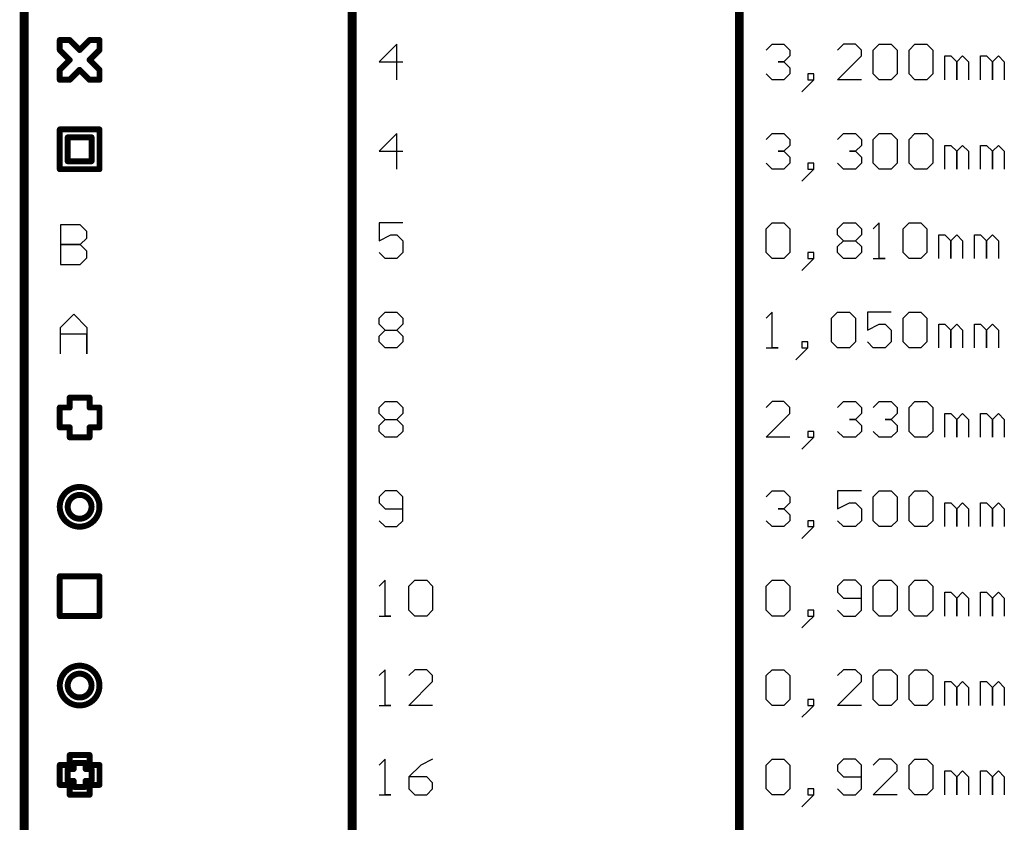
# Model space of a CAD drawing. Header units: millimetres. Extents: x 138 to 555, y 26 to 334.
# Tile 697 of 713: x 384 to 426, y 154 to 188. Entities that reach past the tile are written whole.
import ezdxf

# ---------------------------------------------------------------- set-up
doc = ezdxf.new("R2010")
doc.units = ezdxf.units.MM
doc.layers.add('DrillDrawing', color=1, linetype='Continuous')

msp = doc.modelspace()

# ---------------------------------------------------------------- linework, layer by layer
at = {"layer": 'DrillDrawing'}
for p, q in [((400.249, 187.42), (399.487, 186.658)), ((400.249, 185.897), (400.249, 187.42)), ((415.993, 187.166), (416.246, 187.42)), ((416.246, 187.42), (416.754, 187.42)), ((416.754, 187.42), (417.008, 187.166)), ((419.293, 187.42), (419.04, 187.166)), ((419.801, 187.42), (419.293, 187.42)), ((420.055, 187.166), (419.801, 187.42)), ((420.563, 187.166), (420.817, 187.42)), ((420.817, 187.42), (421.325, 187.42)), ((421.325, 187.42), (421.579, 187.166)), ((422.087, 187.166), (422.34, 187.42)), ((422.34, 187.42), (422.848, 187.42)), ((422.848, 187.42), (423.102, 187.166)), ((417.008, 186.912), (416.754, 186.658)), ((417.008, 187.166), (417.008, 186.912)), ((419.04, 185.897), (420.055, 186.912)), ((420.055, 186.912), (420.055, 187.166)), ((420.563, 186.15), (420.563, 187.166)), ((421.579, 187.166), (421.579, 186.15)), ((422.087, 186.15), (422.087, 187.166)), ((423.102, 187.166), (423.102, 186.15)), ((423.61, 185.897), (423.61, 186.912)), ((423.61, 186.912), (423.864, 186.912)), ((423.864, 186.912), (424.118, 186.658)), ((424.118, 186.658), (424.372, 186.912)), ((424.372, 186.912), (424.626, 186.658)), ((425.134, 185.897), (425.134, 186.912)), ((425.134, 186.912), (425.387, 186.912)), ((425.387, 186.912), (425.641, 186.658)), ((425.641, 186.658), (425.895, 186.912)), ((425.895, 186.912), (426.149, 186.658)), ((399.487, 186.658), (400.503, 186.658)), ((416.754, 186.658), (416.5, 186.658)), ((416.5, 186.658), (416.754, 186.658)), ((416.754, 186.658), (417.008, 186.404)), ((424.118, 186.658), (424.118, 185.897)), ((424.118, 185.897), (424.118, 186.658)), ((424.626, 186.658), (424.626, 185.897)), ((425.641, 186.658), (425.641, 185.897)), ((425.641, 185.897), (425.641, 186.658)), ((426.149, 186.658), (426.149, 185.897)), ((416.246, 185.897), (415.993, 186.15)), ((417.008, 186.15), (416.754, 185.897)), ((417.008, 186.404), (417.008, 186.15)), ((418.024, 186.15), (417.77, 186.15)), ((417.77, 186.15), (417.77, 185.897)), ((418.024, 185.897), (418.024, 186.15)), ((420.817, 185.897), (420.563, 186.15)), ((421.579, 186.15), (421.325, 185.897)), ((422.34, 185.897), (422.087, 186.15)), ((423.102, 186.15), (422.848, 185.897)), ((416.754, 185.897), (416.246, 185.897)), ((417.77, 185.643), (417.516, 185.389)), ((417.77, 185.643), (418.024, 185.897)), ((417.77, 185.897), (418.024, 185.897)), ((418.024, 185.897), (417.77, 185.643)), ((420.055, 185.897), (419.04, 185.897)), ((421.325, 185.897), (420.817, 185.897)), ((422.848, 185.897), (422.34, 185.897)), ((400.249, 183.61), (399.487, 182.848)), ((400.249, 182.087), (400.249, 183.61)), ((415.993, 183.356), (416.246, 183.61)), ((416.246, 183.61), (416.754, 183.61)), ((416.754, 183.61), (417.008, 183.356)), ((419.04, 183.356), (419.293, 183.61)), ((419.293, 183.61), (419.801, 183.61)), ((419.801, 183.61), (420.055, 183.356)), ((420.563, 183.356), (420.817, 183.61)), ((420.817, 183.61), (421.325, 183.61)), ((421.325, 183.61), (421.579, 183.356)), ((422.087, 183.356), (422.34, 183.61)), ((422.34, 183.61), (422.848, 183.61)), ((422.848, 183.61), (423.102, 183.356)), ((417.008, 183.102), (416.754, 182.848)), ((417.008, 183.356), (417.008, 183.102)), ((420.055, 183.102), (419.801, 182.848)), ((420.055, 183.356), (420.055, 183.102)), ((420.563, 182.34), (420.563, 183.356)), ((421.579, 183.356), (421.579, 182.34)), ((422.087, 182.34), (422.087, 183.356)), ((423.102, 183.356), (423.102, 182.34)), ((423.61, 182.087), (423.61, 183.102)), ((423.61, 183.102), (423.864, 183.102)), ((423.864, 183.102), (424.118, 182.848)), ((424.118, 182.848), (424.372, 183.102)), ((424.372, 183.102), (424.626, 182.848)), ((425.134, 182.087), (425.134, 183.102)), ((425.134, 183.102), (425.387, 183.102)), ((425.387, 183.102), (425.641, 182.848)), ((425.641, 182.848), (425.895, 183.102)), ((425.895, 183.102), (426.149, 182.848)), ((399.487, 182.848), (400.503, 182.848)), ((416.754, 182.848), (416.5, 182.848)), ((416.5, 182.848), (416.754, 182.848)), ((416.754, 182.848), (417.008, 182.594)), ((419.801, 182.848), (419.547, 182.848)), ((419.547, 182.848), (419.801, 182.848)), ((419.801, 182.848), (420.055, 182.594)), ((424.118, 182.848), (424.118, 182.087)), ((424.118, 182.087), (424.118, 182.848)), ((424.626, 182.848), (424.626, 182.087)), ((425.641, 182.848), (425.641, 182.087)), ((425.641, 182.087), (425.641, 182.848)), ((426.149, 182.848), (426.149, 182.087)), ((416.246, 182.087), (415.993, 182.34)), ((417.008, 182.34), (416.754, 182.087)), ((417.008, 182.594), (417.008, 182.34)), ((418.024, 182.34), (417.77, 182.34)), ((417.77, 182.34), (417.77, 182.087)), ((418.024, 182.087), (418.024, 182.34)), ((419.293, 182.087), (419.04, 182.34)), ((420.055, 182.34), (419.801, 182.087)), ((420.055, 182.594), (420.055, 182.34)), ((420.817, 182.087), (420.563, 182.34)), ((421.579, 182.34), (421.325, 182.087)), ((422.34, 182.087), (422.087, 182.34)), ((423.102, 182.34), (422.848, 182.087)), ((416.754, 182.087), (416.246, 182.087)), ((417.77, 181.833), (417.516, 181.579)), ((417.77, 181.833), (418.024, 182.087)), ((417.77, 182.087), (418.024, 182.087)), ((418.024, 182.087), (417.77, 181.833)), ((419.801, 182.087), (419.293, 182.087)), ((421.325, 182.087), (420.817, 182.087)), ((422.848, 182.087), (422.34, 182.087)), ((385.899, 179.716), (385.899, 178.023)), ((386.745, 179.716), (385.899, 179.716)), ((387.027, 179.434), (386.745, 179.716)), ((400.503, 179.8), (399.487, 179.8)), ((399.487, 179.8), (399.487, 179.038)), ((415.993, 179.546), (416.246, 179.8)), ((416.246, 179.8), (416.754, 179.8)), ((416.754, 179.8), (417.008, 179.546)), ((419.04, 179.546), (419.293, 179.8)), ((419.293, 179.8), (419.801, 179.8)), ((419.801, 179.8), (420.055, 179.546)), ((420.817, 179.8), (420.563, 179.546)), ((420.817, 178.277), (420.817, 179.8)), ((421.833, 179.546), (422.087, 179.8)), ((422.087, 179.8), (422.594, 179.8)), ((422.594, 179.8), (422.848, 179.546)), ((387.027, 179.151), (387.027, 179.434)), ((399.487, 179.038), (399.995, 179.292)), ((399.995, 179.292), (400.249, 179.292)), ((400.249, 179.292), (400.503, 179.038)), ((415.993, 178.53), (415.993, 179.546)), ((417.008, 179.546), (417.008, 178.53)), ((419.04, 179.292), (419.04, 179.546)), ((419.293, 179.038), (419.04, 179.292)), ((420.055, 179.292), (419.801, 179.038)), ((420.055, 179.546), (420.055, 179.292)), ((421.833, 178.53), (421.833, 179.546)), ((422.848, 179.546), (422.848, 178.53)), ((423.356, 178.277), (423.356, 179.292)), ((423.356, 179.292), (423.61, 179.292)), ((423.61, 179.292), (423.864, 179.038)), ((423.864, 179.038), (424.118, 179.292)), ((424.118, 179.292), (424.372, 179.038)), ((424.88, 178.277), (424.88, 179.292)), ((424.88, 179.292), (425.134, 179.292)), ((425.134, 179.292), (425.387, 179.038)), ((425.387, 179.038), (425.641, 179.292)), ((425.641, 179.292), (425.895, 179.038)), ((386.745, 178.869), (385.899, 178.869)), ((385.899, 178.869), (386.745, 178.869)), ((386.745, 178.869), (387.027, 179.151)), ((387.027, 178.587), (386.745, 178.869)), ((400.503, 179.038), (400.503, 178.53)), ((419.04, 178.784), (419.293, 179.038)), ((419.293, 179.038), (419.801, 179.038)), ((419.801, 179.038), (420.055, 178.784)), ((423.864, 179.038), (423.864, 178.277)), ((423.864, 178.277), (423.864, 179.038)), ((424.372, 179.038), (424.372, 178.277)), ((425.387, 179.038), (425.387, 178.277)), ((425.387, 178.277), (425.387, 179.038)), ((425.895, 179.038), (425.895, 178.277)), ((387.027, 178.305), (387.027, 178.587)), ((399.741, 178.277), (399.487, 178.53)), ((400.503, 178.53), (400.249, 178.277)), ((416.246, 178.277), (415.993, 178.53)), ((417.008, 178.53), (416.754, 178.277)), ((418.024, 178.53), (417.77, 178.53)), ((417.77, 178.53), (417.77, 178.277)), ((418.024, 178.277), (418.024, 178.53)), ((419.04, 178.53), (419.04, 178.784)), ((419.293, 178.277), (419.04, 178.53)), ((420.055, 178.53), (419.801, 178.277)), ((420.055, 178.784), (420.055, 178.53)), ((422.087, 178.277), (421.833, 178.53)), ((422.848, 178.53), (422.594, 178.277)), ((386.745, 178.023), (387.027, 178.305)), ((400.249, 178.277), (399.741, 178.277)), ((416.754, 178.277), (416.246, 178.277)), ((417.77, 178.023), (418.024, 178.277)), ((417.77, 178.277), (418.024, 178.277)), ((418.024, 178.277), (417.77, 178.023)), ((419.801, 178.277), (419.293, 178.277)), ((420.563, 178.277), (421.071, 178.277)), ((421.071, 178.277), (420.817, 178.277)), ((422.594, 178.277), (422.087, 178.277)), ((385.899, 178.023), (386.745, 178.023)), ((417.77, 178.023), (417.516, 177.769)), ((399.487, 175.736), (399.741, 175.99)), ((399.741, 175.99), (400.249, 175.99)), ((400.249, 175.99), (400.503, 175.736)), ((416.246, 175.99), (415.993, 175.736)), ((416.246, 174.467), (416.246, 175.99)), ((418.786, 175.736), (419.04, 175.99)), ((419.04, 175.99), (419.547, 175.99)), ((419.547, 175.99), (419.801, 175.736)), ((421.325, 175.99), (420.309, 175.99)), ((420.309, 175.99), (420.309, 175.228)), ((421.833, 175.736), (422.087, 175.99)), ((422.087, 175.99), (422.594, 175.99)), ((422.594, 175.99), (422.848, 175.736)), ((385.899, 175.341), (386.463, 175.906)), ((386.463, 175.906), (387.027, 175.341)), ((399.487, 175.482), (399.487, 175.736)), ((400.503, 175.736), (400.503, 175.482)), ((418.786, 174.72), (418.786, 175.736)), ((419.801, 175.736), (419.801, 174.72)), ((421.833, 174.72), (421.833, 175.736)), ((422.848, 175.736), (422.848, 174.72)), ((385.899, 174.213), (385.899, 175.341)), ((387.027, 175.341), (387.027, 174.213)), ((399.741, 175.228), (399.487, 175.482)), ((399.487, 174.974), (399.741, 175.228)), ((399.741, 175.228), (400.249, 175.228)), ((400.503, 175.482), (400.249, 175.228)), ((400.249, 175.228), (400.503, 174.974)), ((420.309, 175.228), (420.817, 175.482)), ((420.817, 175.482), (421.071, 175.482)), ((421.071, 175.482), (421.325, 175.228)), ((421.325, 175.228), (421.325, 174.72)), ((423.356, 174.467), (423.356, 175.482)), ((423.356, 175.482), (423.61, 175.482)), ((423.61, 175.482), (423.864, 175.228)), ((423.864, 175.228), (424.118, 175.482)), ((423.864, 175.228), (423.864, 174.467)), ((423.864, 174.467), (423.864, 175.228)), ((424.118, 175.482), (424.372, 175.228)), ((424.372, 175.228), (424.372, 174.467)), ((424.88, 174.467), (424.88, 175.482)), ((424.88, 175.482), (425.134, 175.482)), ((425.134, 175.482), (425.387, 175.228)), ((425.387, 175.228), (425.641, 175.482)), ((425.387, 175.228), (425.387, 174.467)), ((425.387, 174.467), (425.387, 175.228)), ((425.641, 175.482), (425.895, 175.228)), ((425.895, 175.228), (425.895, 174.467)), ((387.027, 175.059), (385.899, 175.059)), ((387.027, 174.213), (387.027, 175.059)), ((399.487, 174.72), (399.487, 174.974)), ((399.741, 174.467), (399.487, 174.72)), ((400.503, 174.72), (400.249, 174.467)), ((400.503, 174.974), (400.503, 174.72)), ((417.77, 174.72), (417.516, 174.72)), ((417.516, 174.72), (417.516, 174.467)), ((417.77, 174.467), (417.77, 174.72)), ((419.04, 174.467), (418.786, 174.72)), ((419.801, 174.72), (419.547, 174.467)), ((420.563, 174.467), (420.309, 174.72)), ((421.325, 174.72), (421.071, 174.467)), ((422.087, 174.467), (421.833, 174.72)), ((422.848, 174.72), (422.594, 174.467)), ((400.249, 174.467), (399.741, 174.467)), ((415.993, 174.467), (416.5, 174.467)), ((416.5, 174.467), (416.246, 174.467)), ((417.516, 174.213), (417.77, 174.467)), ((417.516, 174.467), (417.77, 174.467)), ((417.77, 174.467), (417.516, 174.213)), ((419.547, 174.467), (419.04, 174.467)), ((421.071, 174.467), (420.563, 174.467)), ((422.594, 174.467), (422.087, 174.467)), ((417.516, 174.213), (417.262, 173.959)), ((399.487, 171.926), (399.741, 172.18)), ((399.741, 172.18), (400.249, 172.18)), ((400.249, 172.18), (400.503, 171.926)), ((416.246, 172.18), (415.993, 171.926)), ((416.754, 172.18), (416.246, 172.18)), ((417.008, 171.926), (416.754, 172.18)), ((419.04, 171.926), (419.293, 172.18)), ((419.293, 172.18), (419.801, 172.18)), ((419.801, 172.18), (420.055, 171.926)), ((420.563, 171.926), (420.817, 172.18)), ((420.817, 172.18), (421.325, 172.18)), ((421.325, 172.18), (421.579, 171.926)), ((422.087, 171.926), (422.34, 172.18)), ((422.34, 172.18), (422.848, 172.18)), ((422.848, 172.18), (423.102, 171.926)), ((399.487, 171.672), (399.487, 171.926)), ((400.503, 171.926), (400.503, 171.672)), ((417.008, 171.672), (417.008, 171.926)), ((420.055, 171.926), (420.055, 171.672)), ((421.579, 171.926), (421.579, 171.672)), ((422.087, 170.91), (422.087, 171.926)), ((423.102, 171.926), (423.102, 170.91)), ((399.741, 171.418), (399.487, 171.672)), ((399.487, 171.164), (399.741, 171.418)), ((399.741, 171.418), (400.249, 171.418)), ((400.503, 171.672), (400.249, 171.418)), ((400.249, 171.418), (400.503, 171.164)), ((415.993, 170.657), (417.008, 171.672)), ((419.801, 171.418), (419.547, 171.418)), ((419.547, 171.418), (419.801, 171.418)), ((420.055, 171.672), (419.801, 171.418)), ((419.801, 171.418), (420.055, 171.164)), ((421.325, 171.418), (421.071, 171.418)), ((421.071, 171.418), (421.325, 171.418)), ((421.579, 171.672), (421.325, 171.418)), ((421.325, 171.418), (421.579, 171.164)), ((423.61, 170.657), (423.61, 171.672)), ((423.61, 171.672), (423.864, 171.672)), ((423.864, 171.672), (424.118, 171.418)), ((424.118, 171.418), (424.372, 171.672)), ((424.118, 171.418), (424.118, 170.657)), ((424.118, 170.657), (424.118, 171.418)), ((424.372, 171.672), (424.626, 171.418)), ((424.626, 171.418), (424.626, 170.657)), ((425.134, 170.657), (425.134, 171.672)), ((425.134, 171.672), (425.387, 171.672)), ((425.387, 171.672), (425.641, 171.418)), ((425.641, 171.418), (425.895, 171.672)), ((425.641, 171.418), (425.641, 170.657)), ((425.641, 170.657), (425.641, 171.418)), ((425.895, 171.672), (426.149, 171.418)), ((426.149, 171.418), (426.149, 170.657)), ((399.487, 170.91), (399.487, 171.164)), ((399.741, 170.657), (399.487, 170.91)), ((400.503, 170.91), (400.249, 170.657)), ((400.503, 171.164), (400.503, 170.91)), ((418.024, 170.91), (417.77, 170.91)), ((417.77, 170.91), (417.77, 170.657)), ((418.024, 170.657), (418.024, 170.91)), ((419.293, 170.657), (419.04, 170.91)), ((420.055, 170.91), (419.801, 170.657)), ((420.055, 171.164), (420.055, 170.91)), ((420.817, 170.657), (420.563, 170.91)), ((421.579, 170.91), (421.325, 170.657)), ((421.579, 171.164), (421.579, 170.91)), ((422.34, 170.657), (422.087, 170.91)), ((423.102, 170.91), (422.848, 170.657)), ((400.249, 170.657), (399.741, 170.657)), ((417.008, 170.657), (415.993, 170.657)), ((417.77, 170.403), (418.024, 170.657)), ((417.77, 170.657), (418.024, 170.657)), ((418.024, 170.657), (417.77, 170.403)), ((419.801, 170.657), (419.293, 170.657)), ((421.325, 170.657), (420.817, 170.657)), ((422.848, 170.657), (422.34, 170.657)), ((417.77, 170.403), (417.516, 170.149)), ((399.741, 168.37), (399.487, 168.116)), ((399.487, 168.116), (399.487, 167.862)), ((400.249, 168.37), (399.741, 168.37)), ((400.503, 168.116), (400.249, 168.37)), ((400.503, 167.1), (400.503, 168.116)), ((415.993, 168.116), (416.246, 168.37)), ((416.246, 168.37), (416.754, 168.37)), ((416.754, 168.37), (417.008, 168.116)), ((417.008, 168.116), (417.008, 167.862)), ((420.055, 168.37), (419.04, 168.37)), ((419.04, 168.37), (419.04, 167.608)), ((420.563, 168.116), (420.817, 168.37)), ((420.563, 167.1), (420.563, 168.116)), ((420.817, 168.37), (421.325, 168.37)), ((421.325, 168.37), (421.579, 168.116)), ((421.579, 168.116), (421.579, 167.1)), ((422.087, 168.116), (422.34, 168.37)), ((422.087, 167.1), (422.087, 168.116)), ((422.34, 168.37), (422.848, 168.37)), ((422.848, 168.37), (423.102, 168.116)), ((423.102, 168.116), (423.102, 167.1)), ((399.487, 167.862), (399.741, 167.608)), ((399.741, 167.608), (400.503, 167.608)), ((416.754, 167.608), (416.5, 167.608)), ((416.5, 167.608), (416.754, 167.608)), ((417.008, 167.862), (416.754, 167.608)), ((416.754, 167.608), (417.008, 167.354)), ((419.04, 167.608), (419.547, 167.862)), ((419.547, 167.862), (419.801, 167.862)), ((419.801, 167.862), (420.055, 167.608)), ((420.055, 167.608), (420.055, 167.1)), ((423.61, 166.847), (423.61, 167.862)), ((423.61, 167.862), (423.864, 167.862)), ((423.864, 167.862), (424.118, 167.608)), ((424.118, 167.608), (424.372, 167.862)), ((424.118, 167.608), (424.118, 166.847)), ((424.118, 166.847), (424.118, 167.608)), ((424.372, 167.862), (424.626, 167.608)), ((424.626, 167.608), (424.626, 166.847)), ((425.134, 166.847), (425.134, 167.862)), ((425.134, 167.862), (425.387, 167.862)), ((425.387, 167.862), (425.641, 167.608)), ((425.641, 167.608), (425.895, 167.862)), ((425.641, 167.608), (425.641, 166.847)), ((425.641, 166.847), (425.641, 167.608)), ((425.895, 167.862), (426.149, 167.608)), ((426.149, 167.608), (426.149, 166.847)), ((417.008, 167.354), (417.008, 167.1)), ((399.487, 167.1), (399.741, 166.847)), ((399.741, 166.847), (400.249, 166.847)), ((400.249, 166.847), (400.503, 167.1)), ((416.246, 166.847), (415.993, 167.1)), ((416.754, 166.847), (416.246, 166.847)), ((417.008, 167.1), (416.754, 166.847)), ((418.024, 167.1), (417.77, 167.1)), ((417.77, 167.1), (417.77, 166.847)), ((417.77, 166.593), (418.024, 166.847)), ((417.77, 166.847), (418.024, 166.847)), ((418.024, 166.847), (417.77, 166.593)), ((418.024, 166.847), (418.024, 167.1)), ((419.293, 166.847), (419.04, 167.1)), ((419.801, 166.847), (419.293, 166.847)), ((420.055, 167.1), (419.801, 166.847)), ((420.817, 166.847), (420.563, 167.1)), ((421.325, 166.847), (420.817, 166.847)), ((421.579, 167.1), (421.325, 166.847)), ((422.34, 166.847), (422.087, 167.1)), ((422.848, 166.847), (422.34, 166.847)), ((423.102, 167.1), (422.848, 166.847)), ((417.77, 166.593), (417.516, 166.339)), ((399.741, 164.56), (399.487, 164.306)), ((399.741, 163.037), (399.741, 164.56)), ((400.757, 164.306), (401.01, 164.56)), ((400.757, 163.29), (400.757, 164.306)), ((401.01, 164.56), (401.518, 164.56)), ((401.518, 164.56), (401.772, 164.306)), ((401.772, 164.306), (401.772, 163.29)), ((415.993, 164.306), (416.246, 164.56)), ((415.993, 163.29), (415.993, 164.306)), ((416.246, 164.56), (416.754, 164.56)), ((416.754, 164.56), (417.008, 164.306)), ((417.008, 164.306), (417.008, 163.29)), ((419.293, 164.56), (419.04, 164.306)), ((419.04, 164.306), (419.04, 164.052)), ((419.801, 164.56), (419.293, 164.56)), ((420.055, 164.306), (419.801, 164.56)), ((420.055, 163.29), (420.055, 164.306)), ((420.563, 164.306), (420.817, 164.56)), ((420.563, 163.29), (420.563, 164.306)), ((420.817, 164.56), (421.325, 164.56)), ((421.325, 164.56), (421.579, 164.306)), ((421.579, 164.306), (421.579, 163.29)), ((422.087, 164.306), (422.34, 164.56)), ((422.087, 163.29), (422.087, 164.306)), ((422.34, 164.56), (422.848, 164.56)), ((422.848, 164.56), (423.102, 164.306)), ((423.102, 164.306), (423.102, 163.29)), ((419.04, 164.052), (419.293, 163.798)), ((419.293, 163.798), (420.055, 163.798)), ((423.61, 163.037), (423.61, 164.052)), ((423.61, 164.052), (423.864, 164.052)), ((423.864, 164.052), (424.118, 163.798)), ((424.118, 163.798), (424.372, 164.052)), ((424.118, 163.798), (424.118, 163.037)), ((424.118, 163.037), (424.118, 163.798)), ((424.372, 164.052), (424.626, 163.798)), ((424.626, 163.798), (424.626, 163.037)), ((425.134, 163.037), (425.134, 164.052)), ((425.134, 164.052), (425.387, 164.052)), ((425.387, 164.052), (425.641, 163.798)), ((425.641, 163.798), (425.895, 164.052)), ((425.641, 163.798), (425.641, 163.037)), ((425.641, 163.037), (425.641, 163.798)), ((425.895, 164.052), (426.149, 163.798)), ((426.149, 163.798), (426.149, 163.037)), ((399.487, 163.037), (399.995, 163.037)), ((399.995, 163.037), (399.741, 163.037)), ((401.01, 163.037), (400.757, 163.29)), ((401.518, 163.037), (401.01, 163.037)), ((401.772, 163.29), (401.518, 163.037)), ((416.246, 163.037), (415.993, 163.29)), ((416.754, 163.037), (416.246, 163.037)), ((417.008, 163.29), (416.754, 163.037)), ((418.024, 163.29), (417.77, 163.29)), ((417.77, 163.29), (417.77, 163.037)), ((417.77, 162.783), (418.024, 163.037)), ((417.77, 163.037), (418.024, 163.037)), ((418.024, 163.037), (417.77, 162.783)), ((418.024, 163.037), (418.024, 163.29)), ((419.04, 163.29), (419.293, 163.037)), ((419.293, 163.037), (419.801, 163.037)), ((419.801, 163.037), (420.055, 163.29)), ((420.817, 163.037), (420.563, 163.29)), ((421.325, 163.037), (420.817, 163.037)), ((421.579, 163.29), (421.325, 163.037)), ((422.34, 163.037), (422.087, 163.29)), ((422.848, 163.037), (422.34, 163.037)), ((423.102, 163.29), (422.848, 163.037)), ((417.77, 162.783), (417.516, 162.529)), ((399.741, 160.75), (399.487, 160.496)), ((399.741, 159.227), (399.741, 160.75)), ((401.01, 160.75), (400.757, 160.496)), ((401.518, 160.75), (401.01, 160.75)), ((401.772, 160.496), (401.518, 160.75)), ((401.772, 160.242), (401.772, 160.496)), ((415.993, 160.496), (416.246, 160.75)), ((415.993, 159.48), (415.993, 160.496)), ((416.246, 160.75), (416.754, 160.75)), ((416.754, 160.75), (417.008, 160.496)), ((417.008, 160.496), (417.008, 159.48)), ((419.293, 160.75), (419.04, 160.496)), ((419.801, 160.75), (419.293, 160.75)), ((420.055, 160.496), (419.801, 160.75)), ((420.055, 160.242), (420.055, 160.496)), ((420.563, 160.496), (420.817, 160.75)), ((420.563, 159.48), (420.563, 160.496)), ((420.817, 160.75), (421.325, 160.75)), ((421.325, 160.75), (421.579, 160.496)), ((421.579, 160.496), (421.579, 159.48)), ((422.087, 160.496), (422.34, 160.75)), ((422.087, 159.48), (422.087, 160.496)), ((422.34, 160.75), (422.848, 160.75)), ((422.848, 160.75), (423.102, 160.496)), ((423.102, 160.496), (423.102, 159.48)), ((400.757, 159.227), (401.772, 160.242)), ((419.04, 159.227), (420.055, 160.242)), ((423.61, 159.227), (423.61, 160.242)), ((423.61, 160.242), (423.864, 160.242)), ((423.864, 160.242), (424.118, 159.988)), ((424.118, 159.988), (424.372, 160.242)), ((424.118, 159.988), (424.118, 159.227)), ((424.118, 159.227), (424.118, 159.988)), ((424.372, 160.242), (424.626, 159.988)), ((424.626, 159.988), (424.626, 159.227)), ((425.134, 159.227), (425.134, 160.242)), ((425.134, 160.242), (425.387, 160.242)), ((425.387, 160.242), (425.641, 159.988)), ((425.641, 159.988), (425.895, 160.242)), ((425.641, 159.988), (425.641, 159.227)), ((425.641, 159.227), (425.641, 159.988)), ((425.895, 160.242), (426.149, 159.988)), ((426.149, 159.988), (426.149, 159.227)), ((399.487, 159.227), (399.995, 159.227)), ((399.995, 159.227), (399.741, 159.227)), ((401.772, 159.227), (400.757, 159.227)), ((416.246, 159.227), (415.993, 159.48)), ((416.754, 159.227), (416.246, 159.227)), ((417.008, 159.48), (416.754, 159.227)), ((418.024, 159.48), (417.77, 159.48)), ((417.77, 159.48), (417.77, 159.227)), ((417.77, 158.973), (418.024, 159.227)), ((417.77, 159.227), (418.024, 159.227)), ((418.024, 159.227), (417.77, 158.973)), ((418.024, 159.227), (418.024, 159.48)), ((420.055, 159.227), (419.04, 159.227)), ((420.817, 159.227), (420.563, 159.48)), ((421.325, 159.227), (420.817, 159.227)), ((421.579, 159.48), (421.325, 159.227)), ((422.34, 159.227), (422.087, 159.48)), ((422.848, 159.227), (422.34, 159.227)), ((423.102, 159.48), (422.848, 159.227)), ((417.77, 158.973), (417.516, 158.719)), ((399.741, 156.94), (399.487, 156.686)), ((399.741, 155.417), (399.741, 156.94)), ((401.264, 156.686), (400.757, 156.178)), ((401.772, 156.94), (401.264, 156.686)), ((415.993, 156.686), (416.246, 156.94)), ((415.993, 155.67), (415.993, 156.686)), ((416.246, 156.94), (416.754, 156.94)), ((416.754, 156.94), (417.008, 156.686)), ((417.008, 156.686), (417.008, 155.67)), ((419.293, 156.94), (419.04, 156.686)), ((419.04, 156.686), (419.04, 156.432)), ((419.801, 156.94), (419.293, 156.94)), ((420.055, 156.686), (419.801, 156.94)), ((420.055, 155.67), (420.055, 156.686)), ((420.817, 156.94), (420.563, 156.686)), ((421.325, 156.94), (420.817, 156.94)), ((421.579, 156.686), (421.325, 156.94)), ((421.579, 156.432), (421.579, 156.686)), ((422.087, 156.686), (422.34, 156.94)), ((422.087, 155.67), (422.087, 156.686)), ((422.34, 156.94), (422.848, 156.94)), ((422.848, 156.94), (423.102, 156.686)), ((423.102, 156.686), (423.102, 155.67)), ((419.04, 156.432), (419.293, 156.178)), ((420.563, 155.417), (421.579, 156.432)), ((423.61, 155.417), (423.61, 156.432)), ((423.61, 156.432), (423.864, 156.432)), ((423.864, 156.432), (424.118, 156.178)), ((424.118, 156.178), (424.372, 156.432)), ((424.372, 156.432), (424.626, 156.178)), ((425.134, 155.417), (425.134, 156.432)), ((425.134, 156.432), (425.387, 156.432)), ((425.387, 156.432), (425.641, 156.178)), ((425.641, 156.178), (425.895, 156.432)), ((425.895, 156.432), (426.149, 156.178)), ((400.757, 156.178), (400.757, 155.67)), ((401.518, 156.178), (400.757, 156.178)), ((401.772, 155.924), (401.518, 156.178)), ((401.772, 155.67), (401.772, 155.924)), ((419.293, 156.178), (420.055, 156.178)), ((424.118, 156.178), (424.118, 155.417)), ((424.118, 155.417), (424.118, 156.178)), ((424.626, 156.178), (424.626, 155.417)), ((425.641, 156.178), (425.641, 155.417)), ((425.641, 155.417), (425.641, 156.178)), ((426.149, 156.178), (426.149, 155.417)), ((399.487, 155.417), (399.995, 155.417)), ((399.995, 155.417), (399.741, 155.417)), ((400.757, 155.67), (401.01, 155.417)), ((401.01, 155.417), (401.518, 155.417)), ((401.518, 155.417), (401.772, 155.67)), ((416.246, 155.417), (415.993, 155.67)), ((416.754, 155.417), (416.246, 155.417)), ((417.008, 155.67), (416.754, 155.417)), ((418.024, 155.67), (417.77, 155.67)), ((417.77, 155.67), (417.77, 155.417)), ((417.77, 155.163), (418.024, 155.417)), ((417.77, 155.417), (418.024, 155.417)), ((418.024, 155.417), (417.77, 155.163)), ((418.024, 155.417), (418.024, 155.67)), ((419.04, 155.67), (419.293, 155.417)), ((419.293, 155.417), (419.801, 155.417)), ((419.801, 155.417), (420.055, 155.67)), ((421.579, 155.417), (420.563, 155.417)), ((422.34, 155.417), (422.087, 155.67)), ((422.848, 155.417), (422.34, 155.417)), ((423.102, 155.67), (422.848, 155.417)), ((417.77, 155.163), (417.516, 154.909))]:
    msp.add_line(p, q, dxfattribs=at)
for points, const_width in [([(384.352, 127.604), (384.352, 238.094)], 0.381), ([(398.344, 127.604), (398.344, 238.094)], 0.381), ([(414.85, 127.604), (414.85, 238.094)], 0.381), ([(385.87, 187.167), (385.87, 187.59)], 0.254), ([(385.87, 187.59), (386.294, 187.59)], 0.254), ([(386.294, 187.59), (386.717, 187.167)], 0.254), ([(386.717, 187.167), (387.14, 187.59)], 0.254), ([(387.14, 187.59), (387.564, 187.59)], 0.254), ([(387.564, 187.167), (387.564, 187.59)], 0.254), ([(385.87, 187.167), (386.294, 186.743)], 0.254), ([(387.14, 186.743), (387.564, 187.167)], 0.254), ([(385.87, 186.32), (386.294, 186.743)], 0.254), ([(387.14, 186.743), (387.564, 186.32)], 0.254), ([(385.87, 185.897), (385.87, 186.32)], 0.254), ([(386.294, 185.897), (386.717, 186.32)], 0.254), ([(386.717, 186.32), (387.14, 185.897)], 0.254), ([(387.564, 185.897), (387.564, 186.32)], 0.254), ([(385.87, 185.897), (386.294, 185.897)], 0.254), ([(387.14, 185.897), (387.564, 185.897)], 0.254), ([(385.87, 183.78), (387.564, 183.78)], 0.254), ([(385.87, 182.087), (385.87, 183.78)], 0.254), ([(386.209, 183.441), (387.225, 183.441)], 0.254), ([(386.209, 182.425), (386.209, 183.441)], 0.254), ([(387.225, 182.425), (387.225, 183.441)], 0.254), ([(387.564, 182.087), (387.564, 183.78)], 0.254), ([(386.209, 182.425), (387.225, 182.425)], 0.254), ([(385.87, 182.087), (387.564, 182.087)], 0.254), ([(386.294, 171.927), (386.294, 172.35)], 0.254), ([(386.294, 172.35), (387.14, 172.35)], 0.254), ([(387.14, 171.927), (387.14, 172.35)], 0.254), ([(385.87, 171.08), (385.87, 171.927)], 0.254), ([(385.87, 171.927), (386.294, 171.927)], 0.254), ([(387.14, 171.927), (387.564, 171.927)], 0.254), ([(387.564, 171.08), (387.564, 171.927)], 0.254), ([(385.87, 171.08), (386.294, 171.08)], 0.254), ([(386.294, 170.657), (386.294, 171.08)], 0.254), ([(387.14, 171.08), (387.564, 171.08)], 0.254), ([(387.14, 170.657), (387.14, 171.08)], 0.254), ([(386.294, 170.657), (387.14, 170.657)], 0.254), ([(385.87, 164.73), (387.564, 164.73)], 0.254), ([(385.87, 163.037), (385.87, 164.73)], 0.254), ([(387.564, 163.037), (387.564, 164.73)], 0.254), ([(385.87, 163.037), (387.564, 163.037)], 0.254), ([(386.294, 156.687), (386.294, 157.11)], 0.254), ([(386.294, 157.11), (387.14, 157.11)], 0.254), ([(387.14, 156.687), (387.14, 157.11)], 0.254), ([(385.87, 155.84), (385.87, 156.687)], 0.254), ([(385.87, 156.687), (386.294, 156.687)], 0.254), ([(386.209, 156.009), (386.209, 156.517)], 0.254), ([(386.209, 156.517), (386.463, 156.517)], 0.254), ([(386.463, 156.517), (386.463, 156.771)], 0.254), ([(386.463, 156.771), (386.971, 156.771)], 0.254), ([(386.971, 156.517), (386.971, 156.771)], 0.254), ([(386.971, 156.517), (387.225, 156.517)], 0.254), ([(387.14, 156.687), (387.564, 156.687)], 0.254), ([(387.225, 156.009), (387.225, 156.517)], 0.254), ([(387.564, 155.84), (387.564, 156.687)], 0.254), ([(385.87, 155.84), (386.294, 155.84)], 0.254), ([(386.209, 156.009), (386.463, 156.009)], 0.254), ([(386.294, 155.417), (386.294, 155.84)], 0.254), ([(386.463, 155.755), (386.463, 156.009)], 0.254), ([(386.463, 155.755), (386.971, 155.755)], 0.254), ([(386.971, 156.009), (387.225, 156.009)], 0.254), ([(386.971, 155.755), (386.971, 156.009)], 0.254), ([(387.14, 155.84), (387.564, 155.84)], 0.254), ([(387.14, 155.417), (387.14, 155.84)], 0.254), ([(386.294, 155.417), (387.14, 155.417)], 0.254)]:
    msp.add_lwpolyline(points, dxfattribs=dict(at, const_width=const_width))
for points, const_width in [([(385.807, 187.59, 1), (385.934, 187.59, 1)], 0.127), ([(385.807, 187.59, 1), (385.934, 187.59, 1)], 0.127), ([(386.23, 187.59, 1), (386.357, 187.59, 1)], 0.127), ([(386.23, 187.59, 1), (386.357, 187.59, 1)], 0.127), ([(387.077, 187.59, 1), (387.204, 187.59, 1)], 0.127), ([(387.077, 187.59, 1), (387.204, 187.59, 1)], 0.127), ([(387.5, 187.59, 1), (387.627, 187.59, 1)], 0.127), ([(387.5, 187.59, 1), (387.627, 187.59, 1)], 0.127), ([(385.807, 187.167, 1), (385.934, 187.167, 1)], 0.127), ([(385.807, 187.167, 1), (385.934, 187.167, 1)], 0.127), ([(386.654, 187.167, 1), (386.781, 187.167, 1)], 0.127), ([(386.654, 187.167, 1), (386.781, 187.167, 1)], 0.127), ([(387.5, 187.167, 1), (387.627, 187.167, 1)], 0.127), ([(387.5, 187.167, 1), (387.627, 187.167, 1)], 0.127), ([(386.23, 186.743, 1), (386.357, 186.743, 1)], 0.127), ([(386.23, 186.743, 1), (386.357, 186.743, 1)], 0.127), ([(387.077, 186.743, 1), (387.204, 186.743, 1)], 0.127), ([(387.077, 186.743, 1), (387.204, 186.743, 1)], 0.127), ([(385.807, 186.32, 1), (385.934, 186.32, 1)], 0.127), ([(385.807, 186.32, 1), (385.934, 186.32, 1)], 0.127), ([(386.654, 186.32, 1), (386.781, 186.32, 1)], 0.127), ([(386.654, 186.32, 1), (386.781, 186.32, 1)], 0.127), ([(387.5, 186.32, 1), (387.627, 186.32, 1)], 0.127), ([(387.5, 186.32, 1), (387.627, 186.32, 1)], 0.127), ([(385.807, 185.897, 1), (385.934, 185.897, 1)], 0.127), ([(385.807, 185.897, 1), (385.934, 185.897, 1)], 0.127), ([(386.23, 185.897, 1), (386.357, 185.897, 1)], 0.127), ([(386.23, 185.897, 1), (386.357, 185.897, 1)], 0.127), ([(387.077, 185.897, 1), (387.204, 185.897, 1)], 0.127), ([(387.077, 185.897, 1), (387.204, 185.897, 1)], 0.127), ([(387.5, 185.897, 1), (387.627, 185.897, 1)], 0.127), ([(387.5, 185.897, 1), (387.627, 185.897, 1)], 0.127), ([(385.807, 183.78, 1), (385.934, 183.78, 1)], 0.127), ([(385.807, 183.78, 1), (385.934, 183.78, 1)], 0.127), ([(386.146, 183.441, 1), (386.273, 183.441, 1)], 0.127), ([(386.146, 183.441, 1), (386.273, 183.441, 1)], 0.127), ([(387.162, 183.441, 1), (387.289, 183.441, 1)], 0.127), ([(387.162, 183.441, 1), (387.289, 183.441, 1)], 0.127), ([(387.5, 183.78, 1), (387.627, 183.78, 1)], 0.127), ([(387.5, 183.78, 1), (387.627, 183.78, 1)], 0.127), ([(386.146, 182.425, 1), (386.273, 182.425, 1)], 0.127), ([(386.146, 182.425, 1), (386.273, 182.425, 1)], 0.127), ([(387.162, 182.425, 1), (387.289, 182.425, 1)], 0.127), ([(387.162, 182.425, 1), (387.289, 182.425, 1)], 0.127), ([(385.807, 182.087, 1), (385.934, 182.087, 1)], 0.127), ([(385.807, 182.087, 1), (385.934, 182.087, 1)], 0.127), ([(387.5, 182.087, 1), (387.627, 182.087, 1)], 0.127), ([(387.5, 182.087, 1), (387.627, 182.087, 1)], 0.127), ([(386.23, 172.35, 1), (386.357, 172.35, 1)], 0.127), ([(386.23, 172.35, 1), (386.357, 172.35, 1)], 0.127), ([(387.077, 172.35, 1), (387.204, 172.35, 1)], 0.127), ([(387.077, 172.35, 1), (387.204, 172.35, 1)], 0.127), ([(385.807, 171.927, 1), (385.934, 171.927, 1)], 0.127), ([(385.807, 171.927, 1), (385.934, 171.927, 1)], 0.127), ([(386.23, 171.927, 1), (386.357, 171.927, 1)], 0.127), ([(386.23, 171.927, 1), (386.357, 171.927, 1)], 0.127), ([(387.077, 171.927, 1), (387.204, 171.927, 1)], 0.127), ([(387.077, 171.927, 1), (387.204, 171.927, 1)], 0.127), ([(387.5, 171.927, 1), (387.627, 171.927, 1)], 0.127), ([(387.5, 171.927, 1), (387.627, 171.927, 1)], 0.127), ([(385.807, 171.08, 1), (385.934, 171.08, 1)], 0.127), ([(385.807, 171.08, 1), (385.934, 171.08, 1)], 0.127), ([(386.23, 171.08, 1), (386.357, 171.08, 1)], 0.127), ([(386.23, 171.08, 1), (386.357, 171.08, 1)], 0.127), ([(387.077, 171.08, 1), (387.204, 171.08, 1)], 0.127), ([(387.077, 171.08, 1), (387.204, 171.08, 1)], 0.127), ([(387.5, 171.08, 1), (387.627, 171.08, 1)], 0.127), ([(387.5, 171.08, 1), (387.627, 171.08, 1)], 0.127), ([(386.23, 170.657, 1), (386.357, 170.657, 1)], 0.127), ([(386.23, 170.657, 1), (386.357, 170.657, 1)], 0.127), ([(387.077, 170.657, 1), (387.204, 170.657, 1)], 0.127), ([(387.077, 170.657, 1), (387.204, 170.657, 1)], 0.127), ([(387.564, 167.693, 1), (385.87, 167.693, 1)], 0.254), ([(387.225, 167.693, 1), (386.209, 167.693, 1)], 0.254), ([(385.807, 167.693, 1), (385.934, 167.693, 1)], 0.127), ([(386.146, 167.693, 1), (386.273, 167.693, 1)], 0.127), ([(387.162, 167.693, 1), (387.289, 167.693, 1)], 0.127), ([(387.5, 167.693, 1), (387.627, 167.693, 1)], 0.127), ([(385.807, 164.73, 1), (385.934, 164.73, 1)], 0.127), ([(385.807, 164.73, 1), (385.934, 164.73, 1)], 0.127), ([(387.5, 164.73, 1), (387.627, 164.73, 1)], 0.127), ([(387.5, 164.73, 1), (387.627, 164.73, 1)], 0.127), ([(385.807, 163.037, 1), (385.934, 163.037, 1)], 0.127), ([(385.807, 163.037, 1), (385.934, 163.037, 1)], 0.127), ([(387.5, 163.037, 1), (387.627, 163.037, 1)], 0.127), ([(387.5, 163.037, 1), (387.627, 163.037, 1)], 0.127), ([(387.564, 160.073, 1), (385.87, 160.073, 1)], 0.254), ([(387.225, 160.073, 1), (386.209, 160.073, 1)], 0.254), ([(385.807, 160.073, 1), (385.934, 160.073, 1)], 0.127), ([(386.146, 160.073, 1), (386.273, 160.073, 1)], 0.127), ([(387.162, 160.073, 1), (387.289, 160.073, 1)], 0.127), ([(387.5, 160.073, 1), (387.627, 160.073, 1)], 0.127), ([(386.23, 157.11, 1), (386.357, 157.11, 1)], 0.127), ([(386.23, 157.11, 1), (386.357, 157.11, 1)], 0.127), ([(387.077, 157.11, 1), (387.204, 157.11, 1)], 0.127), ([(387.077, 157.11, 1), (387.204, 157.11, 1)], 0.127), ([(385.807, 156.687, 1), (385.934, 156.687, 1)], 0.127), ([(385.807, 156.687, 1), (385.934, 156.687, 1)], 0.127), ([(386.146, 156.517, 1), (386.273, 156.517, 1)], 0.127), ([(386.146, 156.517, 1), (386.273, 156.517, 1)], 0.127), ([(386.23, 156.687, 1), (386.357, 156.687, 1)], 0.127), ([(386.23, 156.687, 1), (386.357, 156.687, 1)], 0.127), ([(386.4, 156.771, 1), (386.527, 156.771, 1)], 0.127), ([(386.4, 156.771, 1), (386.527, 156.771, 1)], 0.127), ([(386.4, 156.517, 1), (386.527, 156.517, 1)], 0.127), ([(386.4, 156.517, 1), (386.527, 156.517, 1)], 0.127), ([(386.908, 156.771, 1), (387.035, 156.771, 1)], 0.127), ([(386.908, 156.771, 1), (387.035, 156.771, 1)], 0.127), ([(386.908, 156.517, 1), (387.035, 156.517, 1)], 0.127), ([(386.908, 156.517, 1), (387.035, 156.517, 1)], 0.127), ([(387.077, 156.687, 1), (387.204, 156.687, 1)], 0.127), ([(387.077, 156.687, 1), (387.204, 156.687, 1)], 0.127), ([(387.162, 156.517, 1), (387.289, 156.517, 1)], 0.127), ([(387.162, 156.517, 1), (387.289, 156.517, 1)], 0.127), ([(387.5, 156.687, 1), (387.627, 156.687, 1)], 0.127), ([(387.5, 156.687, 1), (387.627, 156.687, 1)], 0.127), ([(385.807, 155.84, 1), (385.934, 155.84, 1)], 0.127), ([(385.807, 155.84, 1), (385.934, 155.84, 1)], 0.127), ([(386.146, 156.009, 1), (386.273, 156.009, 1)], 0.127), ([(386.146, 156.009, 1), (386.273, 156.009, 1)], 0.127), ([(386.23, 155.84, 1), (386.357, 155.84, 1)], 0.127), ([(386.23, 155.84, 1), (386.357, 155.84, 1)], 0.127), ([(386.4, 156.009, 1), (386.527, 156.009, 1)], 0.127), ([(386.4, 156.009, 1), (386.527, 156.009, 1)], 0.127), ([(386.4, 155.755, 1), (386.527, 155.755, 1)], 0.127), ([(386.4, 155.755, 1), (386.527, 155.755, 1)], 0.127), ([(386.908, 156.009, 1), (387.035, 156.009, 1)], 0.127), ([(386.908, 156.009, 1), (387.035, 156.009, 1)], 0.127), ([(386.908, 155.755, 1), (387.035, 155.755, 1)], 0.127), ([(386.908, 155.755, 1), (387.035, 155.755, 1)], 0.127), ([(387.077, 155.84, 1), (387.204, 155.84, 1)], 0.127), ([(387.077, 155.84, 1), (387.204, 155.84, 1)], 0.127), ([(387.162, 156.009, 1), (387.289, 156.009, 1)], 0.127), ([(387.162, 156.009, 1), (387.289, 156.009, 1)], 0.127), ([(387.5, 155.84, 1), (387.627, 155.84, 1)], 0.127), ([(387.5, 155.84, 1), (387.627, 155.84, 1)], 0.127), ([(386.23, 155.417, 1), (386.357, 155.417, 1)], 0.127), ([(386.23, 155.417, 1), (386.357, 155.417, 1)], 0.127), ([(387.077, 155.417, 1), (387.204, 155.417, 1)], 0.127), ([(387.077, 155.417, 1), (387.204, 155.417, 1)], 0.127)]:
    msp.add_lwpolyline(points, format="xyb", close=True, dxfattribs=dict(at, const_width=const_width))

doc.saveas('drawing.dxf')
